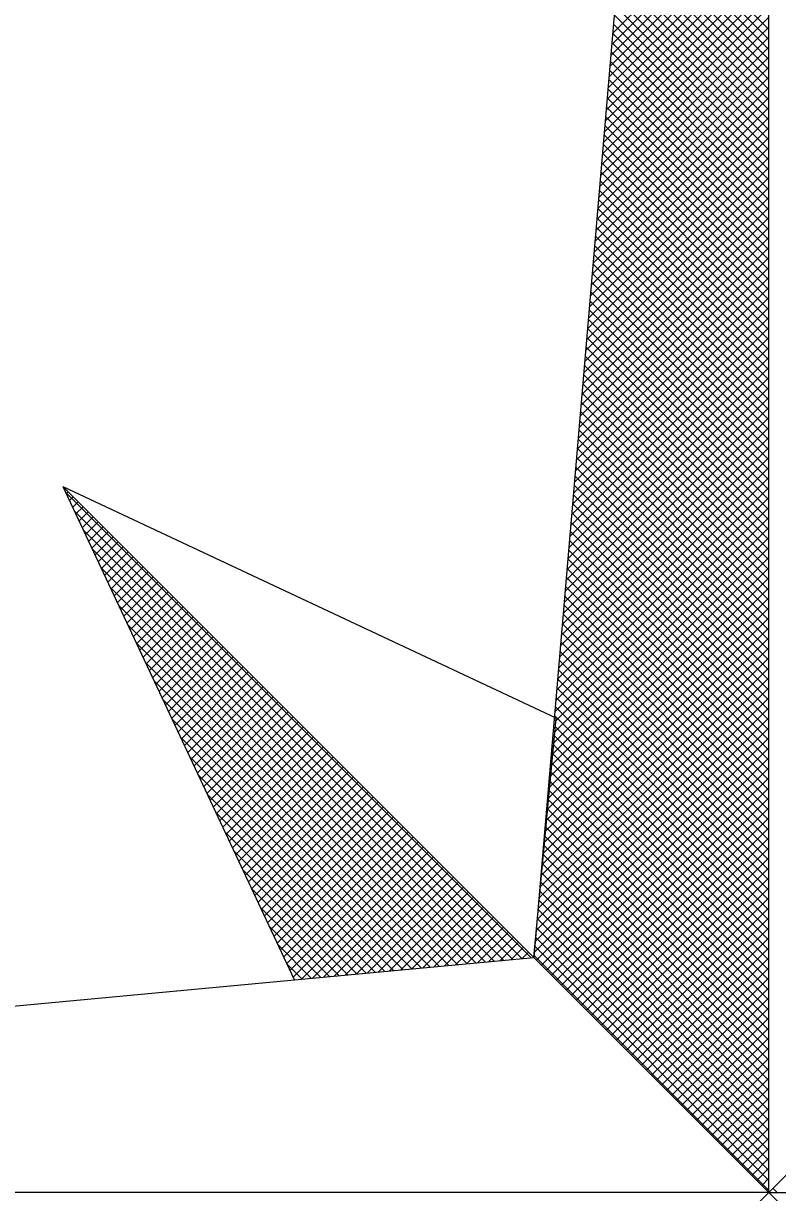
# Model space of a CAD drawing. Extents: x -400488 to -400124, y -1251493 to -1251223.
# Drawn here: x -400266.885 to -400263.9, y -1251249.131 to -1251244.504 of the extents above; entities that cross this region are included whole.
import ezdxf

# ---------------------------------------------------------------- set-up
doc = ezdxf.new("R2010")
doc.units = 0
doc.layers.add('Level 3', color=7, linetype='Continuous')

msp = doc.modelspace()

# ---------------------------------------------------------------- linework, layer by layer
at = {"layer": 'Level 3'}
for p, q in [((-400264.5564, -1251244.5877), (-400263.934, -1251243.9653)), ((-400264.5527, -1251244.5444), (-400263.934, -1251243.9257)), ((-400264.5027, -1251243.9602), (-400263.934, -1251244.5289)), ((-400264.5601, -1251244.631), (-400263.934, -1251244.0049)), ((-400264.5058, -1251243.9966), (-400263.934, -1251244.5685)), ((-400264.5638, -1251244.6743), (-400263.934, -1251244.0445)), ((-400264.509, -1251244.0331), (-400263.934, -1251244.6081)), ((-400264.5674, -1251244.7176), (-400263.934, -1251244.0841)), ((-400264.5152, -1251244.1061), (-400263.934, -1251244.6873)), ((-400264.5121, -1251244.0696), (-400263.934, -1251244.6477)), ((-400264.5711, -1251244.7609), (-400263.934, -1251244.1237)), ((-400264.5183, -1251244.1426), (-400263.934, -1251244.7269)), ((-400264.5748, -1251244.8042), (-400263.934, -1251244.1633)), ((-400264.5214, -1251244.1791), (-400263.934, -1251244.7665)), ((-400264.5822, -1251244.8908), (-400263.934, -1251244.2425)), ((-400264.5785, -1251244.8475), (-400263.934, -1251244.2029)), ((-400264.5246, -1251244.2155), (-400263.934, -1251244.8061)), ((-400264.5859, -1251244.9341), (-400263.934, -1251244.2821)), ((-400264.5308, -1251244.2885), (-400263.934, -1251244.8853)), ((-400264.5277, -1251244.252), (-400263.934, -1251244.8457)), ((-400264.5896, -1251244.9774), (-400263.934, -1251244.3217)), ((-400264.5339, -1251244.325), (-400263.934, -1251244.9249)), ((-400264.5933, -1251245.0207), (-400263.934, -1251244.3613)), ((-400264.537, -1251244.3615), (-400263.934, -1251244.9645)), ((-400264.597, -1251245.064), (-400263.934, -1251244.4009)), ((-400264.5401, -1251244.3979), (-400263.934, -1251245.0041)), ((-400264.6007, -1251245.1073), (-400263.934, -1251244.4405)), ((-400264.5464, -1251244.4709), (-400263.934, -1251245.0833)), ((-400264.5433, -1251244.4344), (-400263.934, -1251245.0437)), ((-400264.6081, -1251245.1939), (-400263.934, -1251244.5197)), ((-400264.6044, -1251245.1506), (-400263.934, -1251244.4801)), ((-400264.5495, -1251244.5074), (-400263.934, -1251245.1229)), ((-400264.6118, -1251245.2371), (-400263.934, -1251244.5593)), ((-400264.5526, -1251244.5439), (-400263.934, -1251245.1625)), ((-400264.6155, -1251245.2804), (-400263.934, -1251244.5989)), ((-400264.5588, -1251244.6168), (-400263.934, -1251245.2416)), ((-400264.5557, -1251244.5803), (-400263.934, -1251245.2021)), ((-400264.6192, -1251245.3237), (-400263.934, -1251244.6385)), ((-400264.562, -1251244.6533), (-400263.934, -1251245.2812)), ((-400264.6229, -1251245.367), (-400263.934, -1251244.6781)), ((-400264.5651, -1251244.6898), (-400263.934, -1251245.3208)), ((-400264.6266, -1251245.4103), (-400263.934, -1251244.7177)), ((-400264.5682, -1251244.7263), (-400263.934, -1251245.3604)), ((-400264.634, -1251245.4969), (-400263.934, -1251244.7969)), ((-400264.6303, -1251245.4536), (-400263.934, -1251244.7573)), ((-400264.5744, -1251244.7992), (-400263.934, -1251245.4396)), ((-400264.5713, -1251244.7627), (-400263.934, -1251245.4)), ((-400264.6377, -1251245.5402), (-400263.934, -1251244.8365)), ((-400264.5775, -1251244.8357), (-400263.934, -1251245.4792)), ((-400264.6414, -1251245.5835), (-400263.934, -1251244.8761)), ((-400264.5807, -1251244.8722), (-400263.934, -1251245.5188)), ((-400264.6451, -1251245.6268), (-400263.934, -1251244.9157)), ((-400264.5838, -1251244.9087), (-400263.934, -1251245.5584)), ((-400264.6488, -1251245.6701), (-400263.934, -1251244.9553)), ((-400264.59, -1251244.9816), (-400263.934, -1251245.6376)), ((-400264.5869, -1251244.9452), (-400263.934, -1251245.598)), ((-400264.6525, -1251245.7134), (-400263.934, -1251244.9949)), ((-400264.5931, -1251245.0181), (-400263.934, -1251245.6772)), ((-400264.6599, -1251245.8), (-400263.934, -1251245.0741)), ((-400264.6562, -1251245.7567), (-400263.934, -1251245.0345)), ((-400264.5962, -1251245.0546), (-400263.934, -1251245.7168)), ((-400264.6636, -1251245.8433), (-400263.934, -1251245.1137)), ((-400264.5994, -1251245.0911), (-400263.934, -1251245.7564)), ((-400264.6673, -1251245.8866), (-400263.934, -1251245.1533)), ((-400264.6056, -1251245.164), (-400263.934, -1251245.8356)), ((-400264.6025, -1251245.1276), (-400263.934, -1251245.796)), ((-400264.671, -1251245.9299), (-400263.934, -1251245.1929)), ((-400264.6087, -1251245.2005), (-400263.934, -1251245.8752)), ((-400264.6747, -1251245.9732), (-400263.934, -1251245.2325)), ((-400264.6118, -1251245.237), (-400263.934, -1251245.9148)), ((-400264.6821, -1251246.0598), (-400263.934, -1251245.3117)), ((-400264.6784, -1251246.0165), (-400263.934, -1251245.2721)), ((-400264.6181, -1251245.31), (-400263.934, -1251245.994)), ((-400264.6149, -1251245.2735), (-400263.934, -1251245.9544)), ((-400264.6858, -1251246.1031), (-400263.934, -1251245.3513)), ((-400264.6212, -1251245.3464), (-400263.934, -1251246.0336)), ((-400264.6895, -1251246.1464), (-400263.934, -1251245.3909)), ((-400264.6243, -1251245.3829), (-400263.934, -1251246.0732)), ((-400264.6932, -1251246.1897), (-400263.934, -1251245.4305)), ((-400264.6274, -1251245.4194), (-400263.934, -1251246.1128)), ((-400264.6969, -1251246.233), (-400263.934, -1251245.4701)), ((-400264.6337, -1251245.4924), (-400263.934, -1251246.192)), ((-400264.6305, -1251245.4559), (-400263.934, -1251246.1524)), ((-400264.7006, -1251246.2763), (-400263.934, -1251245.5097)), ((-400264.6368, -1251245.5288), (-400263.934, -1251246.2316)), ((-400264.708, -1251246.3629), (-400263.934, -1251245.5889)), ((-400264.7043, -1251246.3196), (-400263.934, -1251245.5493)), ((-400264.6399, -1251245.5653), (-400263.934, -1251246.2712)), ((-400264.7117, -1251246.4062), (-400263.934, -1251245.6285)), ((-400264.643, -1251245.6018), (-400263.934, -1251246.3108)), ((-400264.7154, -1251246.4495), (-400263.934, -1251245.6681)), ((-400264.6492, -1251245.6748), (-400263.934, -1251246.39)), ((-400264.6461, -1251245.6383), (-400263.934, -1251246.3504)), ((-400264.7191, -1251246.4928), (-400263.934, -1251245.7077)), ((-400264.6524, -1251245.7112), (-400263.934, -1251246.4296)), ((-400264.7228, -1251246.5361), (-400263.934, -1251245.7473)), ((-400264.6555, -1251245.7477), (-400263.934, -1251246.4692)), ((-400264.7265, -1251246.5794), (-400263.934, -1251245.7869)), ((-400264.6617, -1251245.8207), (-400263.934, -1251246.5484)), ((-400264.6586, -1251245.7842), (-400263.934, -1251246.5088)), ((-400264.7339, -1251246.666), (-400263.934, -1251245.8661)), ((-400264.7302, -1251246.6227), (-400263.934, -1251245.8265)), ((-400264.6648, -1251245.8572), (-400263.934, -1251246.588)), ((-400264.7376, -1251246.7093), (-400263.934, -1251245.9057)), ((-400264.6679, -1251245.8937), (-400263.934, -1251246.6276)), ((-400264.7413, -1251246.7526), (-400263.934, -1251245.9452)), ((-400264.6711, -1251245.9301), (-400263.934, -1251246.6672)), ((-400264.745, -1251246.7959), (-400263.934, -1251245.9848)), ((-400264.6773, -1251246.0031), (-400263.934, -1251246.7464)), ((-400264.6742, -1251245.9666), (-400263.934, -1251246.7068)), ((-400264.7487, -1251246.8392), (-400263.934, -1251246.0244)), ((-400264.6804, -1251246.0396), (-400263.934, -1251246.786)), ((-400264.7524, -1251246.8825), (-400263.934, -1251246.064)), ((-400264.6835, -1251246.0761), (-400263.934, -1251246.8256)), ((-400264.7598, -1251246.969), (-400263.934, -1251246.1432)), ((-400264.7561, -1251246.9258), (-400263.934, -1251246.1036)), ((-400264.6866, -1251246.1125), (-400263.934, -1251246.8652)), ((-400264.7635, -1251247.0123), (-400263.934, -1251246.1828)), ((-400264.6929, -1251246.1855), (-400263.934, -1251246.9444)), ((-400264.6898, -1251246.149), (-400263.934, -1251246.9048)), ((-400264.7672, -1251247.0556), (-400263.934, -1251246.2224)), ((-400264.696, -1251246.222), (-400263.934, -1251246.984)), ((-400264.7709, -1251247.0989), (-400263.934, -1251246.262)), ((-400264.6991, -1251246.2585), (-400263.934, -1251247.0236)), ((-400264.7746, -1251247.1422), (-400263.934, -1251246.3016)), ((-400264.7022, -1251246.2949), (-400263.934, -1251247.0632)), ((-400266.7159, -1251246.3616), (-400264.8765, -1251248.201)), ((-400266.7145, -1251246.3647), (-400266.7074, -1251246.3576)), ((-400264.7783, -1251247.1855), (-400263.934, -1251246.3412)), ((-400264.7085, -1251246.3679), (-400263.934, -1251247.1423)), ((-400264.7053, -1251246.3314), (-400263.934, -1251247.1027)), ((-400266.7018, -1251246.3916), (-400266.6876, -1251246.3774)), ((-400266.6892, -1251246.4186), (-400266.6678, -1251246.3972)), ((-400266.6765, -1251246.4455), (-400266.648, -1251246.417)), ((-400264.782, -1251247.2288), (-400263.934, -1251246.3808)), ((-400264.7775, -1251247.2639), (-400263.934, -1251246.4204)), ((-400264.7116, -1251246.4044), (-400263.934, -1251247.1819)), ((-400266.6809, -1251246.4362), (-400264.9127, -1251248.2044)), ((-400266.6639, -1251246.4725), (-400266.6282, -1251246.4368)), ((-400266.6512, -1251246.4994), (-400266.6084, -1251246.4566)), ((-400264.7816, -1251247.3076), (-400263.934, -1251246.46)), ((-400264.7147, -1251246.4409), (-400263.934, -1251247.2215)), ((-400266.6459, -1251246.5108), (-400264.9489, -1251248.2078)), ((-400266.6386, -1251246.5264), (-400266.5886, -1251246.4764)), ((-400266.6259, -1251246.5533), (-400266.5688, -1251246.4962)), ((-400264.7856, -1251247.3512), (-400263.934, -1251246.4996)), ((-400264.7209, -1251246.5138), (-400263.934, -1251247.3007)), ((-400264.7178, -1251246.4773), (-400263.934, -1251247.2611)), ((-400266.6133, -1251246.5803), (-400266.549, -1251246.516)), ((-400266.6007, -1251246.6072), (-400266.5292, -1251246.5358)), ((-400266.588, -1251246.6342), (-400266.5094, -1251246.5556)), ((-400264.7897, -1251247.3949), (-400263.934, -1251246.5392)), ((-400264.724, -1251246.5503), (-400263.934, -1251247.3403)), ((-400266.6109, -1251246.5854), (-400264.9851, -1251248.2112)), ((-400266.5754, -1251246.6611), (-400266.4896, -1251246.5754)), ((-400266.5627, -1251246.6881), (-400266.4698, -1251246.5952)), ((-400264.7938, -1251247.4386), (-400263.934, -1251246.5788)), ((-400264.7272, -1251246.5868), (-400263.934, -1251247.3799)), ((-400266.5501, -1251246.7151), (-400266.45, -1251246.615)), ((-400266.5374, -1251246.742), (-400266.4302, -1251246.6348)), ((-400264.7979, -1251247.4823), (-400263.934, -1251246.6184)), ((-400264.7303, -1251246.6233), (-400263.934, -1251247.4195)), ((-400266.5759, -1251246.66), (-400265.0213, -1251248.2146)), ((-400266.5248, -1251246.769), (-400266.4104, -1251246.6546)), ((-400266.5121, -1251246.7959), (-400266.3906, -1251246.6744)), ((-400266.4995, -1251246.8229), (-400266.3708, -1251246.6942)), ((-400264.8061, -1251247.5697), (-400263.934, -1251246.6976)), ((-400264.802, -1251247.526), (-400263.934, -1251246.658)), ((-400264.7365, -1251246.6962), (-400263.934, -1251247.4987)), ((-400264.7334, -1251246.6598), (-400263.934, -1251247.4591)), ((-400266.5409, -1251246.7347), (-400265.0575, -1251248.218)), ((-400266.4868, -1251246.8498), (-400266.351, -1251246.714)), ((-400266.4742, -1251246.8768), (-400266.3312, -1251246.7338)), ((-400264.8101, -1251247.6133), (-400263.934, -1251246.7372)), ((-400264.7396, -1251246.7327), (-400263.934, -1251247.5383)), ((-400266.4615, -1251246.9037), (-400266.3114, -1251246.7536)), ((-400266.4489, -1251246.9307), (-400266.2916, -1251246.7734)), ((-400264.8142, -1251247.657), (-400263.934, -1251246.7768)), ((-400264.7427, -1251246.7692), (-400263.934, -1251247.5779)), ((-400266.5059, -1251246.8093), (-400265.0938, -1251248.2214)), ((-400266.4362, -1251246.9576), (-400266.2718, -1251246.7932)), ((-400266.4236, -1251246.9846), (-400266.252, -1251246.813)), ((-400266.4109, -1251247.0115), (-400266.2322, -1251246.8328)), ((-400264.8183, -1251247.7007), (-400263.934, -1251246.8164)), ((-400264.7459, -1251246.8057), (-400263.934, -1251247.6175)), ((-400266.4708, -1251246.8839), (-400265.13, -1251248.2248)), ((-400266.3983, -1251247.0385), (-400266.2124, -1251246.8526)), ((-400266.3857, -1251247.0654), (-400266.1926, -1251246.8724)), ((-400264.8224, -1251247.7444), (-400263.934, -1251246.856)), ((-400264.7521, -1251246.8786), (-400263.934, -1251247.6967)), ((-400264.749, -1251246.8422), (-400263.934, -1251247.6571)), ((-400266.373, -1251247.0924), (-400266.1728, -1251246.8922)), ((-400266.3604, -1251247.1193), (-400266.153, -1251246.912)), ((-400264.8265, -1251247.7881), (-400263.934, -1251246.8956)), ((-400264.7552, -1251246.9151), (-400263.934, -1251247.7363)), ((-400266.4358, -1251246.9585), (-400265.1662, -1251248.2281)), ((-400266.3477, -1251247.1463), (-400266.1332, -1251246.9318)), ((-400266.3351, -1251247.1732), (-400266.1134, -1251246.9516)), ((-400266.3224, -1251247.2002), (-400266.0936, -1251246.9714)), ((-400264.8347, -1251247.8754), (-400263.934, -1251246.9748)), ((-400264.8306, -1251247.8318), (-400263.934, -1251246.9352)), ((-400264.7583, -1251246.9516), (-400263.934, -1251247.7759)), ((-400266.3098, -1251247.2271), (-400266.0738, -1251246.9912)), ((-400266.2971, -1251247.2541), (-400266.054, -1251247.011)), ((-400264.8387, -1251247.9191), (-400263.934, -1251247.0144)), ((-400264.7615, -1251246.9881), (-400263.934, -1251247.8155)), ((-400266.4008, -1251247.0331), (-400265.2024, -1251248.2315)), ((-400266.2845, -1251247.281), (-400266.0342, -1251247.0308)), ((-400266.2718, -1251247.308), (-400266.0144, -1251247.0506)), ((-400264.8428, -1251247.9628), (-400263.934, -1251247.054)), ((-400264.7677, -1251247.061), (-400263.934, -1251247.8947)), ((-400264.7646, -1251247.0246), (-400263.934, -1251247.8551)), ((-400266.3658, -1251247.1077), (-400265.2386, -1251248.2349)), ((-400266.2592, -1251247.3349), (-400265.9946, -1251247.0704)), ((-400266.2465, -1251247.3619), (-400265.9748, -1251247.0902)), ((-400266.2339, -1251247.3888), (-400265.955, -1251247.11)), ((-400264.8469, -1251248.0065), (-400263.934, -1251247.0936)), ((-400264.7708, -1251247.0975), (-400263.934, -1251247.9343)), ((-400266.2212, -1251247.4158), (-400265.9352, -1251247.1298)), ((-400266.2086, -1251247.4427), (-400265.9154, -1251247.1496)), ((-400264.851, -1251248.0502), (-400263.934, -1251247.1332)), ((-400264.7739, -1251247.134), (-400263.934, -1251247.9739)), ((-400266.3308, -1251247.1823), (-400265.2748, -1251248.2383)), ((-400266.196, -1251247.4697), (-400265.8956, -1251247.1694)), ((-400266.1833, -1251247.4966), (-400265.8758, -1251247.1892)), ((-400266.1707, -1251247.5236), (-400265.856, -1251247.209)), ((-400264.8551, -1251248.0938), (-400263.934, -1251247.1728)), ((-400264.7802, -1251247.207), (-400263.934, -1251248.0531)), ((-400264.777, -1251247.1705), (-400263.934, -1251248.0135)), ((-400266.158, -1251247.5505), (-400265.8362, -1251247.2288)), ((-400266.1454, -1251247.5775), (-400265.8164, -1251247.2486)), ((-400264.8632, -1251248.1812), (-400263.934, -1251247.252)), ((-400264.8592, -1251248.1375), (-400263.934, -1251247.2124)), ((-400264.7833, -1251247.2434), (-400263.934, -1251248.0927)), ((-400266.2958, -1251247.2569), (-400265.311, -1251248.2417)), ((-400266.1327, -1251247.6044), (-400265.7966, -1251247.2684)), ((-400266.1201, -1251247.6314), (-400265.7768, -1251247.2881)), ((-400264.8537, -1251248.2113), (-400263.934, -1251247.2916)), ((-400264.7796, -1251247.2867), (-400263.934, -1251248.1323)), ((-400266.2608, -1251247.3315), (-400265.3472, -1251248.2451)), ((-400266.1074, -1251247.6583), (-400265.757, -1251247.3079)), ((-400266.0948, -1251247.6853), (-400265.7372, -1251247.3277)), ((-400266.0821, -1251247.7122), (-400265.7174, -1251247.3475)), ((-400264.8339, -1251248.2311), (-400263.934, -1251247.3312)), ((-400264.783, -1251247.3229), (-400263.934, -1251248.1719)), ((-400266.0695, -1251247.7392), (-400265.6976, -1251247.3673)), ((-400266.0568, -1251247.7661), (-400265.6778, -1251247.3871)), ((-400264.8141, -1251248.2509), (-400263.934, -1251247.3708)), ((-400264.7864, -1251247.3591), (-400263.934, -1251248.2115)), ((-400266.2258, -1251247.4061), (-400265.3834, -1251248.2485)), ((-400266.0442, -1251247.7931), (-400265.658, -1251247.4069)), ((-400266.0315, -1251247.82), (-400265.6382, -1251247.4267)), ((-400264.7943, -1251248.2707), (-400263.934, -1251247.4104)), ((-400264.7932, -1251247.4316), (-400263.934, -1251248.2907)), ((-400264.7898, -1251247.3953), (-400263.934, -1251248.2511)), ((-400266.1908, -1251247.4807), (-400265.4197, -1251248.2518)), ((-400266.0189, -1251247.847), (-400265.6184, -1251247.4465)), ((-400266.0062, -1251247.8739), (-400265.5986, -1251247.4663)), ((-400265.9936, -1251247.9009), (-400265.5788, -1251247.4861)), ((-400264.7965, -1251247.4678), (-400263.934, -1251248.3303)), ((-400264.7745, -1251248.2905), (-400263.934, -1251247.45)), ((-400265.981, -1251247.9278), (-400265.559, -1251247.5059)), ((-400265.9683, -1251247.9548), (-400265.5392, -1251247.5257)), ((-400264.7999, -1251247.504), (-400263.934, -1251248.3699)), ((-400264.7547, -1251248.3103), (-400263.934, -1251247.4896)), ((-400264.7349, -1251248.3301), (-400263.934, -1251247.5292)), ((-400266.1557, -1251247.5554), (-400265.4559, -1251248.2552)), ((-400265.9557, -1251247.9817), (-400265.5194, -1251247.5455)), ((-400265.943, -1251248.0087), (-400265.4996, -1251247.5653)), ((-400264.8067, -1251247.5764), (-400263.934, -1251248.4491)), ((-400264.8033, -1251247.5402), (-400263.934, -1251248.4095)), ((-400264.7151, -1251248.3499), (-400263.934, -1251247.5688)), ((-400265.9304, -1251248.0356), (-400265.4798, -1251247.5851)), ((-400265.9177, -1251248.0626), (-400265.46, -1251247.6049)), ((-400265.9051, -1251248.0896), (-400265.4403, -1251247.6247)), ((-400264.8101, -1251247.6126), (-400263.934, -1251248.4887)), ((-400264.6953, -1251248.3697), (-400263.934, -1251247.6084)), ((-400266.1207, -1251247.63), (-400265.4921, -1251248.2586)), ((-400265.8924, -1251248.1165), (-400265.4205, -1251247.6445)), ((-400265.8798, -1251248.1435), (-400265.4007, -1251247.6643)), ((-400264.8135, -1251247.6488), (-400263.934, -1251248.5283)), ((-400264.6755, -1251248.3895), (-400263.934, -1251247.648)), ((-400266.0857, -1251247.7046), (-400265.5283, -1251248.262)), ((-400265.8671, -1251248.1704), (-400265.3809, -1251247.6841)), ((-400265.8545, -1251248.1974), (-400265.3611, -1251247.7039)), ((-400264.8169, -1251247.685), (-400263.934, -1251248.5679)), ((-400264.6557, -1251248.4093), (-400263.934, -1251247.6876)), ((-400265.8418, -1251248.2243), (-400265.3413, -1251247.7237)), ((-400265.8292, -1251248.2513), (-400265.3215, -1251247.7435)), ((-400265.8165, -1251248.2782), (-400265.3017, -1251247.7633)), ((-400264.8236, -1251247.7575), (-400263.934, -1251248.6471)), ((-400264.8202, -1251247.7213), (-400263.934, -1251248.6075)), ((-400264.6359, -1251248.4291), (-400263.934, -1251247.7272)), ((-400266.0507, -1251247.7792), (-400265.5645, -1251248.2654)), ((-400265.7847, -1251248.286), (-400265.2819, -1251247.7831)), ((-400265.741, -1251248.2819), (-400265.2621, -1251247.8029)), ((-400264.827, -1251247.7937), (-400263.934, -1251248.6867)), ((-400264.6161, -1251248.4489), (-400263.934, -1251247.7668)), ((-400264.5963, -1251248.4687), (-400263.934, -1251247.8064)), ((-400266.0157, -1251247.8538), (-400265.6007, -1251248.2688)), ((-400265.6974, -1251248.2778), (-400265.2423, -1251247.8227)), ((-400265.6537, -1251248.2737), (-400265.2225, -1251247.8425)), ((-400264.8304, -1251247.8299), (-400263.934, -1251248.7263)), ((-400264.5765, -1251248.4885), (-400263.934, -1251247.846)), ((-400265.61, -1251248.2697), (-400265.2027, -1251247.8623)), ((-400265.5663, -1251248.2656), (-400265.1829, -1251247.8821)), ((-400265.5226, -1251248.2615), (-400265.1631, -1251247.9019)), ((-400264.8372, -1251247.9023), (-400263.934, -1251248.8055)), ((-400264.8338, -1251247.8661), (-400263.934, -1251248.7659)), ((-400264.5567, -1251248.5083), (-400263.934, -1251247.8856)), ((-400265.9807, -1251247.9284), (-400265.6369, -1251248.2722)), ((-400265.4789, -1251248.2574), (-400265.1433, -1251247.9217)), ((-400265.4353, -1251248.2533), (-400265.1235, -1251247.9415)), ((-400264.8406, -1251247.9385), (-400263.934, -1251248.8451)), ((-400264.5369, -1251248.5281), (-400263.934, -1251247.9252)), ((-400265.3916, -1251248.2492), (-400265.1037, -1251247.9613)), ((-400265.3479, -1251248.2451), (-400265.0839, -1251247.9811)), ((-400264.8439, -1251247.9747), (-400263.934, -1251248.8847)), ((-400264.5171, -1251248.5479), (-400263.934, -1251247.9648)), ((-400265.9457, -1251248.003), (-400265.6731, -1251248.2756)), ((-400265.3042, -1251248.2411), (-400265.0641, -1251248.0009)), ((-400265.2605, -1251248.237), (-400265.0443, -1251248.0207)), ((-400265.2168, -1251248.2329), (-400265.0245, -1251248.0405)), ((-400264.8473, -1251248.0109), (-400263.934, -1251248.9243)), ((-400264.4973, -1251248.5677), (-400263.934, -1251248.0043)), ((-400265.9107, -1251248.0776), (-400265.7093, -1251248.2789)), ((-400265.1732, -1251248.2288), (-400265.0047, -1251248.0603)), ((-400265.1295, -1251248.2247), (-400264.9849, -1251248.0801)), ((-400264.8541, -1251248.0834), (-400263.934, -1251249.0034)), ((-400264.8507, -1251248.0472), (-400263.934, -1251248.9638)), ((-400264.4775, -1251248.5875), (-400263.934, -1251248.0439)), ((-400264.4577, -1251248.6073), (-400263.934, -1251248.0835)), ((-400265.0858, -1251248.2206), (-400264.9651, -1251248.0999)), ((-400265.0421, -1251248.2165), (-400264.9453, -1251248.1197)), ((-400264.8575, -1251248.1196), (-400263.934, -1251249.043)), ((-400264.4379, -1251248.6271), (-400263.934, -1251248.1231)), ((-400265.8757, -1251248.1522), (-400265.7456, -1251248.2823)), ((-400264.9984, -1251248.2125), (-400264.9255, -1251248.1395)), ((-400264.9547, -1251248.2084), (-400264.9057, -1251248.1593)), ((-400264.9111, -1251248.2043), (-400264.8859, -1251248.1791)), ((-400264.8609, -1251248.1558), (-400263.934, -1251249.0826)), ((-400264.4181, -1251248.6469), (-400263.934, -1251248.1627)), ((-400265.8406, -1251248.2268), (-400265.7818, -1251248.2857)), ((-400264.8674, -1251248.2002), (-400264.8661, -1251248.1989)), ((-400264.8643, -1251248.192), (-400263.934, -1251249.1222)), ((-400264.3983, -1251248.6667), (-400263.934, -1251248.2023)), ((-400264.3785, -1251248.6865), (-400263.934, -1251248.2419)), ((-400264.3587, -1251248.7062), (-400263.934, -1251248.2815)), ((-400264.3389, -1251248.726), (-400263.934, -1251248.3211)), ((-400264.3191, -1251248.7458), (-400263.934, -1251248.3607)), ((-400264.2993, -1251248.7656), (-400263.934, -1251248.4003)), ((-400264.2795, -1251248.7854), (-400263.934, -1251248.4399)), ((-400264.2597, -1251248.8052), (-400263.934, -1251248.4795)), ((-400264.2399, -1251248.825), (-400263.934, -1251248.5191)), ((-400264.2201, -1251248.8448), (-400263.934, -1251248.5587)), ((-400264.2003, -1251248.8646), (-400263.934, -1251248.5983)), ((-400264.1805, -1251248.8844), (-400263.934, -1251248.6379)), ((-400264.1607, -1251248.9042), (-400263.934, -1251248.6775)), ((-400264.1409, -1251248.924), (-400263.934, -1251248.7171)), ((-400264.1211, -1251248.9438), (-400263.934, -1251248.7567)), ((-400264.1014, -1251248.9636), (-400263.934, -1251248.7963)), ((-400264.0816, -1251248.9834), (-400263.934, -1251248.8359)), ((-400264.0618, -1251249.0032), (-400263.934, -1251248.8755)), ((-400264.042, -1251249.023), (-400263.934, -1251248.9151)), ((-400264.0222, -1251249.0428), (-400263.934, -1251248.9547)), ((-400264.0024, -1251249.0626), (-400263.934, -1251248.9943)), ((-400263.9826, -1251249.0824), (-400263.934, -1251249.0339)), ((-400263.9628, -1251249.1022), (-400263.934, -1251249.0735)), ((-400263.943, -1251249.122), (-400263.934, -1251249.1131)), ((-400263.9177, -1251249.1146), (-400263.9013, -1251249.131))]:
    msp.add_line(p, q, dxfattribs=at)
for points in [[(-400263.934, -1251249.131), (-400263.934, -1251242.1831), (-400264.3509, -1251242.1831), (-400264.865, -1251248.2)], [(-400265.8117, -1251249.9734), (-400274.8195, -1251249.131), (-400265.8117, -1251248.2885), (-400266.727, -1251246.338), (-400264.865, -1251248.2), (-400264.7765, -1251247.2533), (-400266.727, -1251246.338)], [(-400265.8117, -1251248.2885), (-400264.865, -1251248.2), (-400263.934, -1251249.131), (-400263.003, -1251250.062)], [(-400263.003, -1251248.2), (-400263.934, -1251249.131), (-400264.865, -1251250.062)], [(-400263.934, -1251249.131), (-400274.8195, -1251249.131)], [(-400263.934, -1251249.131), (-400253.0485, -1251249.131)]]:
    msp.add_lwpolyline(points, dxfattribs=at)

doc.saveas('drawing.dxf')
